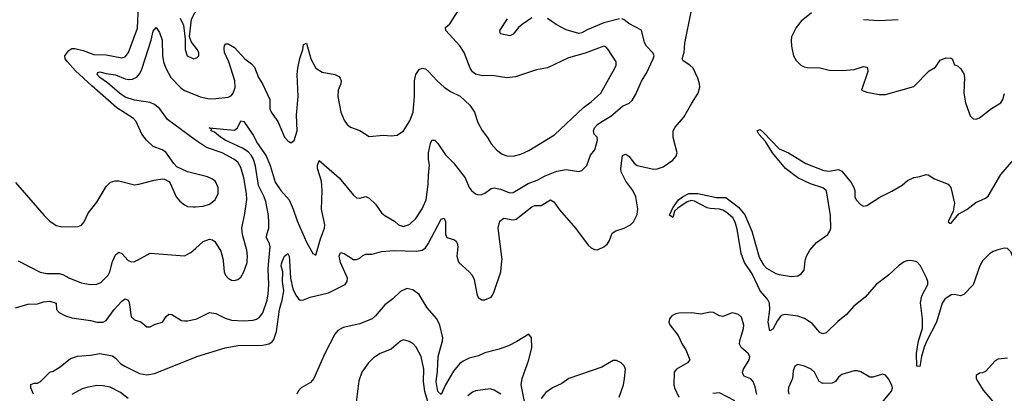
# Model space of a CAD drawing. Header units: inches. Extents: x 1694797 to 1849917, y 907313 to 1017959.
# Tile 407 of 656: x 1748877 to 1755169, y 989156 to 991540. Entities that reach past the tile are written whole.
import ezdxf

# ---------------------------------------------------------------- set-up
doc = ezdxf.new("R2010")
doc.units = ezdxf.units.IN
doc.header["$MEASUREMENT"] = 0
for name, color, linetype in [('B7948', 7, 'Continuous'), ('B7949', 7, 'Continuous'), ('B7958', 7, 'Continuous'), ('B7959', 7, 'Continuous')]:
    doc.layers.add(name, color=color, linetype=linetype)

msp = doc.modelspace()

# ---------------------------------------------------------------- linework, layer by layer
at = {"layer": 'B7948', "color": 5}
for points, elevation in [([(1748868, 990000), (1749008.2, 989928.2), (1749050, 989919.6), (1749130, 989921.1), (1749153.4, 989913.4), (1749190, 989891.4), (1749270, 989861.5), (1749330, 989850.4), (1749370, 989852.4), (1749396.6, 989863.4), (1749442, 989910), (1749453.3, 989930), (1749470, 989997.3), (1749471.3, 990000)], 660), ([(1749576.8, 990000), (1749590, 989995.3), (1749610, 989997), (1749616.9, 990000)], 660), ([(1748850, 989700.3), (1748930, 989725.2), (1748990, 989727.5), (1749030, 989739.8), (1749070, 989743.5), (1749110, 989730.4), (1749113.1, 989690), (1749130, 989670.3), (1749170, 989649), (1749210, 989637.7), (1749330, 989619.6), (1749370, 989608.9), (1749410, 989610.3), (1749430, 989620.3), (1749480.2, 989690), (1749530, 989743.9), (1749550, 989757.4), (1749570, 989750.4), (1749576, 989736), (1749590, 989642.8), (1749610, 989624.9), (1749651.9, 989611.9), (1749690, 989578.8), (1749710, 989579.1), (1749743.5, 989596.5), (1749790, 989610.4), (1749813.4, 989646.6), (1749830, 989660.3), (1749850, 989659.1), (1749910, 989620.3), (1749930, 989617.6), (1749950, 989617.6), (1750000, 989628.2)], 640), ([(1748966, 989150), (1748948, 989190), (1748949, 989211), (1748970, 989221), (1748990, 989221), (1749010, 989231), (1749070, 989290.8), (1749090, 989296), (1749135.5, 989324.5), (1749201.5, 989378.5), (1749247.5, 989392.5), (1749330, 989398.4), (1749389.7, 989410.3), (1749470, 989393.7), (1749490, 989380.3), (1749523.7, 989343.7), (1749548.5, 989328.5), (1749642, 989282), (1749690, 989274.3), (1749738.7, 989281.3), (1750000, 989386.4)], 620), ([(1749570, 989122.3), (1749520.4, 989160.4), (1749454.5, 989194.5), (1749410, 989203.6), (1749370, 989204.7), (1749307, 989193), (1749276.9, 989183.1), (1749210, 989147.7)], 620)]:
    msp.add_lwpolyline(points, dxfattribs=dict(at, elevation=elevation))
at = {"layer": 'B7949', "color": 5}
for points, elevation in [([(1750000, 990557), (1749949.8, 990569.8), (1749881.3, 990601.3), (1749861.3, 990621.3), (1749810, 990694.5), (1749788.4, 990708.4), (1749730, 990731.3), (1749688.2, 990770), (1749657.4, 990810), (1749620.4, 990890), (1749603.5, 990910), (1749497.2, 990977.2), (1749337.9, 991117.9), (1749234.3, 991214.3), (1749182.5, 991270), (1749167.7, 991290), (1749166.5, 991310), (1749190, 991344.4), (1749210, 991355.5), (1749230, 991355.6), (1749283.2, 991343.2), (1749350, 991318.6), (1749430, 991315.2), (1749530, 991296), (1749550, 991302), (1749573.3, 991330), (1749630, 991486.4), (1749636.5, 991630)], 680), ([(1750000, 991365.1), (1749975.6, 991395.6), (1749961.2, 991430), (1749976, 991544), (1749996.3, 991583.7), (1750000, 991588.6)], 680), ([(1749902.4, 991550), (1749924.4, 991504.4), (1749934.8, 991414.8), (1749935.5, 991350), (1749948.2, 991310), (1749990, 991290.8), (1750000, 991293.4)], 680), ([(1750000, 990771.2), (1749822.1, 990902.1), (1749772.4, 990970), (1749739.1, 990999.1), (1749711.2, 991011.2), (1749610, 991026.3), (1749550, 991045.1), (1749515, 991070), (1749437.7, 991137.7), (1749389.9, 991170), (1749372.1, 991190), (1749376.9, 991203.1), (1749390, 991206.9), (1749430, 991195.7), (1749490, 991188.4), (1749550, 991162.6), (1749570, 991158.4), (1749598.9, 991161.1), (1749625.8, 991174.2), (1749644.1, 991195.9), (1749656.8, 991223.2), (1749717.7, 991410), (1749730, 991466.8), (1749750, 991491), (1749770, 991457.6), (1749787.2, 991410), (1749789.5, 991310.5), (1749796.4, 991270), (1749811.3, 991230), (1749843.7, 991170), (1749906, 991106), (1749930, 991087.3), (1750000, 991059.5)], 660), ([(1748850, 990500.5), (1749033.4, 990290), (1749070, 990254), (1749110, 990226), (1749150, 990217.6), (1749250, 990220.4), (1749272.1, 990227.9), (1749290, 990250.7), (1749314.1, 990305.9), (1749370, 990376.4), (1749430, 990476.3), (1749457.4, 990502.6), (1749487.9, 990512.1), (1749510, 990512.2), (1749610, 990486.4), (1749638, 990490), (1749736.8, 990516.8), (1749790, 990524), (1749801.4, 990521.4), (1749830, 990506.8), (1749837.6, 990497.6), (1749877.6, 990410), (1749901.1, 990381.1), (1749930, 990358.4), (1749950, 990348.5), (1749985.9, 990345.9), (1750000, 990346.6)], 680), ([(1749616.9, 990000), (1749630, 990005.7), (1749711.2, 990048.8), (1749930, 990033.7), (1749970, 990054), (1750000, 990080.3)], 660), ([(1749471.3, 990000), (1749490, 990038.8), (1749510, 990057.3), (1749530, 990047.7), (1749570, 990002.4), (1749576.8, 990000)], 660)]:
    msp.add_lwpolyline(points, dxfattribs=dict(at, elevation=elevation))
at = {"layer": 'B7958', "color": 5}
for points, elevation in [([(1750000, 989386.4), (1750009, 989390), (1750190, 989446.5), (1750270, 989459.7), (1750430, 989463), (1750470, 989471.7), (1750490, 989484.7), (1750500.9, 989499.1), (1750518.9, 989550), (1750537.6, 989690), (1750555.3, 989750), (1750565.7, 989810), (1750555.9, 989870), (1750558.3, 989930), (1750548.3, 989970), (1750550, 989982.8), (1750557.2, 990000)], 620), ([(1750000, 989628.2), (1750010, 989630.3), (1750090, 989671.5), (1750130, 989664.2), (1750190, 989634.9), (1750230, 989622.2), (1750310, 989618.2), (1750370, 989622.9), (1750390.5, 989629.5), (1750410, 989642.3), (1750429.8, 989670), (1750458.8, 989750), (1750465.6, 989790), (1750469.9, 989850.1), (1750465.8, 989950), (1750469.8, 990000)], 640), ([(1750177.2, 990000), (1750183.6, 989930), (1750192.4, 989910), (1750210, 989890.4), (1750230, 989878.4), (1750250, 989875.8), (1750270, 989882), (1750290, 989897.1), (1750309.8, 989930.2), (1750329.8, 989990), (1750330.7, 990000)], 660), ([(1750600.9, 990000), (1750608.4, 989890), (1750622, 989822), (1750641.5, 989781.5), (1750658.6, 989758.6), (1750670, 989750.3), (1750690, 989752.6), (1750732.3, 989770), (1750850, 989796.2), (1750957.2, 989850), (1750970.8, 989870), (1750971.6, 989890), (1750926.9, 989990), (1750925, 990000)], 620), ([(1751679.5, 990000), (1751682.3, 989990), (1751750.3, 989930), (1751768.6, 989908.6), (1751781.3, 989881.3), (1751797.6, 989790), (1751807.7, 989767.7), (1751830, 989753), (1751850, 989752.4), (1751889.3, 989770), (1751897.6, 989782.4), (1751910, 989804.9), (1751952.7, 989930), (1751959, 990000)], 620), ([(1754546.8, 990000), (1754530, 989995), (1754492.1, 989970), (1754428.3, 989910), (1754350, 989849.9), (1754280.5, 989770), (1754208.6, 989711.4), (1754161.5, 989658.5), (1754106.2, 989613.8), (1754030, 989541.8), (1754010, 989535.3), (1753990, 989544.1), (1753941.3, 989601.3), (1753892.1, 989632.1), (1753850, 989647.6), (1753770, 989659), (1753750, 989654.5), (1753736.3, 989643.7), (1753719.2, 989620.8), (1753690, 989563.8), (1753670, 989555.1), (1753660.1, 989610), (1753671.7, 989690), (1753669, 989730), (1753655.4, 989755.4), (1753609.1, 989810), (1753557.6, 989917.6), (1753508.5, 989990), (1753504.7, 990000)], 580), ([(1753616.2, 990000), (1753630, 989974.6), (1753650, 989954.8), (1753710, 989920.2), (1753730, 989913.2), (1753810, 989900.7), (1753850, 989906), (1753870, 989918), (1753890, 989942), (1753897.4, 990000)], 580), ([(1755030.3, 990000), (1755030, 989999.7), (1755012.1, 989970), (1754970, 989848.3), (1754910, 989786.2), (1754890, 989778.4), (1754850, 989787), (1754830, 989784.1), (1754790, 989755.8), (1754771.8, 989730), (1754736.6, 989610), (1754673.9, 989490), (1754657.9, 989450), (1754639.8, 989390), (1754630, 989326.9), (1754610, 989329.6), (1754608.8, 989410), (1754621.3, 989490), (1754645.4, 989570), (1754645.4, 989630), (1754632.7, 989732.7), (1754642.5, 989777.5), (1754680.6, 989850), (1754680.1, 989870), (1754672.8, 989892.8), (1754632.7, 989970), (1754610, 989993.6), (1754583.2, 990000)], 580), ([(1752103.9, 989103.9), (1752081, 989210), (1752088.6, 989250), (1752130.9, 989370), (1752150, 989446.8), (1752148.7, 989508.7), (1752130, 989532.8), (1752054.7, 989485.3), (1752000.8, 989459.2), (1751942, 989438), (1751850, 989413.5), (1751810, 989394.3), (1751750, 989379.1), (1751710, 989361.4), (1751690, 989345), (1751650, 989296.8), (1751597.2, 989210), (1751570, 989148.3), (1751550, 989166.6), (1751538.2, 989230), (1751546.2, 989293.8), (1751550.3, 989390), (1751579.3, 989490), (1751580.7, 989510), (1751562.5, 989590), (1751542.4, 989630), (1751481.4, 989701.4), (1751430, 989785), (1751390, 989815.3), (1751350, 989824.6), (1751310, 989805.9), (1751261.6, 989758.4), (1751210, 989719.8), (1751150.5, 989649.5), (1751130, 989631.4), (1751050, 989599.6), (1750943.8, 989576.2), (1750910, 989555.3), (1750890, 989532.3), (1750826.8, 989410), (1750757, 989250), (1750734.6, 989225.4), (1750675.6, 989190), (1750655.7, 989170), (1750649, 989150)], 620), ([(1753587.8, 989147.8), (1753577.1, 989197.1), (1753563.7, 989230), (1753550, 989248), (1753505.8, 989265.8), (1753498.9, 989278.9), (1753496.7, 989290), (1753501.5, 989310), (1753537.7, 989370), (1753542.1, 989390), (1753531.3, 989410), (1753487.5, 989447.5), (1753477.7, 989470), (1753478.4, 989490), (1753502.2, 989570), (1753503.7, 989590), (1753490, 989640.7), (1753470, 989658), (1753450, 989665.1), (1753430, 989668.2), (1753370, 989646), (1753349.8, 989649.8), (1753310, 989671.3), (1753290, 989674.3), (1753230, 989661.4), (1753171.5, 989668.5), (1753090, 989667.6), (1753070, 989663.5), (1753044.9, 989650), (1753028.7, 989630), (1753026, 989610), (1753032.2, 989592.2), (1753084.8, 989524.8), (1753110.3, 989470), (1753133.2, 989433.2), (1753159.5, 989370), (1753144.9, 989350), (1753073.4, 989310), (1753058.4, 989290), (1753057, 989210), (1753061.6, 989190), (1753088.6, 989130)], 620), ([(1751506.5, 989030), (1751466.3, 989166.3), (1751458, 989230), (1751459.5, 989310), (1751441.8, 989390), (1751410.7, 989450.7), (1751390.8, 989470.8), (1751367, 989487), (1751330, 989496.9), (1751310, 989488), (1751250, 989436.3), (1751180.7, 989410), (1751138.7, 989381.3), (1751106, 989350), (1751064.4, 989290), (1751044.9, 989235.1), (1751017.7, 989030)], 640), ([(1752707, 989130), (1752735.4, 989210), (1752742.9, 989250), (1752748.2, 989310), (1752739, 989330), (1752719.8, 989350), (1752690, 989365), (1752670, 989365.6), (1752596.7, 989323.3), (1752387.2, 989250), (1752342.6, 989217.4), (1752282, 989190), (1752239.3, 989160.7), (1752210, 989122)], 620), ([(1754386.1, 989093.9), (1754449.2, 989170), (1754454.3, 989190), (1754450, 989207.3), (1754428.4, 989248.4), (1754410, 989271.5), (1754390, 989277.4), (1754330, 989258.9), (1754310, 989258.3), (1754252.4, 989292.4), (1754230, 989299.8), (1754210, 989298.2), (1754130, 989275.9), (1754110, 989258.2), (1754089.5, 989230.5), (1754070, 989220.2), (1754010, 989217.4), (1753985.2, 989230), (1753957, 989290), (1753934.8, 989310), (1753891.7, 989328.3), (1753850, 989339.1), (1753831.3, 989328.7), (1753820.2, 989299.8), (1753816.3, 989250), (1753790, 989191.8), (1753788.3, 989171.8), (1753792.8, 989150)], 620), ([(1755190, 989378.9), (1755130, 989373.5), (1755110, 989363.1), (1755050, 989294.7), (1755030, 989285.6), (1755010, 989284.2), (1754988.7, 989270), (1754988.8, 989250), (1755000.3, 989230), (1755034.7, 989174.7), (1755106.6, 989090)], 620), ([(1751951.6, 989150), (1751910, 989175.1), (1751883, 989183), (1751790, 989171.1), (1751770, 989163.1), (1751740.5, 989139.5)], 640), ([(1753447, 989107), (1753350, 989158.5), (1753306.5, 989153.5)], 640)]:
    msp.add_lwpolyline(points, dxfattribs=dict(at, elevation=elevation))
at = {"layer": 'B7959', "color": 5}
for points, elevation in [([(1750000, 991059.5), (1750030, 991047.6), (1750090, 991034.9), (1750130, 991036.1), (1750210, 991045.8), (1750230, 991055.6), (1750240.8, 991070), (1750253, 991107), (1750251, 991150), (1750214.5, 991270), (1750185.4, 991330), (1750183.3, 991356.7), (1750185.3, 991374.7), (1750194.2, 991385.8), (1750210, 991386.7), (1750250, 991361.7), (1750315.2, 991290), (1750359.1, 991259.1), (1750377.7, 991237.7), (1750403, 991170), (1750428.3, 991130), (1750474.9, 991030), (1750475.3, 990970), (1750483.1, 990950), (1750526.5, 990890), (1750570, 990790.7), (1750590, 990767.3), (1750610, 990754), (1750631.2, 990768.8), (1750651, 990830), (1750646.9, 990930), (1750657.3, 991050), (1750650.6, 991190), (1750654.3, 991230), (1750667.4, 991292.6), (1750686, 991350), (1750690, 991382), (1750709, 991391), (1750736.9, 991290), (1750770, 991230.3), (1750810, 991204), (1750890.2, 991190.2), (1750916.9, 991176.9), (1750926, 991166), (1750931.8, 991150), (1750930.3, 991130), (1750912.7, 991090), (1750909.2, 991050), (1750929.4, 990949.4), (1750950, 990898), (1750970, 990870.6), (1750990, 990853), (1751050, 990833), (1751110, 990793.4), (1751202, 990802), (1751250, 990799.3), (1751290, 990803), (1751330, 990830.4), (1751370, 990893.4), (1751391.2, 990950), (1751400.5, 991050), (1751399, 991150), (1751407.9, 991190), (1751430, 991222), (1751450, 991230.3), (1751470, 991226.7), (1751490.2, 991210.2), (1751544.4, 991150), (1751590, 991108.5), (1751630, 991082.4), (1751691.8, 991051.8), (1751753.8, 990993.8), (1751783.8, 990950), (1751804.4, 990884.4), (1751831.8, 990831.8), (1751867.4, 990787.4), (1751890, 990747.7), (1751923.8, 990710), (1751961.1, 990681.1), (1751990, 990671.4), (1752030, 990668.9), (1752078.6, 990681.4), (1752130, 990704.9), (1752295.2, 990804.8), (1752480.4, 990979.6), (1752530, 991014.9), (1752591.1, 991070), (1752680.5, 991230), (1752689.6, 991250), (1752689.6, 991270), (1752637.6, 991350), (1752624.4, 991364.4), (1752610, 991371), (1752490, 991326.5), (1752383.6, 991296.4), (1752250, 991233.3), (1752179.3, 991220.7), (1752045.4, 991174.6), (1751990, 991169.8), (1751910, 991181.2), (1751824.6, 991184.6), (1751790, 991192.3), (1751770, 991208), (1751755.3, 991230), (1751718.2, 991330), (1751690, 991372.3), (1751599.5, 991470), (1751597.2, 991490), (1751626.3, 991513.7), (1751690, 991612.9)], 660), ([(1751959, 990000), (1751959.9, 990010), (1751935.5, 990210), (1751946, 990254), (1751970, 990274.3), (1752030, 990261.6), (1752050, 990267.2), (1752150, 990345), (1752170, 990353.1), (1752210, 990354.6), (1752270, 990390.2), (1752290, 990378.3), (1752326.2, 990326.2), (1752429, 990209), (1752510, 990101.3), (1752530, 990083.1), (1752550, 990073.7), (1752570, 990072), (1752610, 990090.3), (1752633.3, 990110), (1752646, 990130), (1752663, 990177), (1752687, 990193), (1752740.9, 990210), (1752779.6, 990230), (1752799.7, 990250), (1752823, 990297), (1752826.6, 990333.4), (1752813.9, 990410), (1752794.7, 990450), (1752749.6, 990509.6), (1752721.2, 990570), (1752718, 990590), (1752730, 990674), (1752750, 990681.7), (1752770, 990668.9), (1752803.5, 990623.5), (1752822, 990610), (1752930, 990586.8), (1752951.5, 990588.5), (1752990, 990601.7), (1753050, 990642.4), (1753071.6, 990670), (1753077.6, 990690), (1753052.9, 990787.1), (1753054, 990830), (1753066, 990854), (1753121.1, 990918.9), (1753171.9, 991008.1), (1753213.3, 991070), (1753223.5, 991110), (1753222.2, 991130), (1753210, 991167.3), (1753179.8, 991230), (1753159.7, 991250), (1753117.3, 991277.2), (1753111.1, 991290), (1753122.5, 991330), (1753127.8, 991390), (1753168.4, 991590)], 620), ([(1753937.3, 991582.7), (1753870.2, 991530), (1753839.7, 991490), (1753810.3, 991430), (1753806.6, 991406.6), (1753808.4, 991370), (1753822.4, 991310), (1753838.7, 991278.7), (1753868, 991250), (1753890, 991238.7), (1753910, 991234.9), (1753990, 991233.4), (1754050, 991218), (1754134.8, 991214.8), (1754210, 991221.4), (1754270, 991241.7), (1754290, 991237.3), (1754295.4, 991230), (1754296.6, 991210), (1754257.3, 991090), (1754290, 991077.6), (1754370, 991063.1), (1754410, 991062), (1754590, 991113), (1754690, 991213.4), (1754730, 991237.3), (1754758.5, 991281.5), (1754795.8, 991295.8), (1754830, 991294.8), (1754836, 991290), (1754851.3, 991251.3), (1754870, 991244.7), (1754890, 991227.7), (1754910, 991194), (1754915.2, 991170), (1754910.2, 991070), (1754920.9, 991010), (1754950, 990927.3), (1754970, 990907.7), (1754990, 990905.5), (1755010, 990913), (1755087.6, 990972.4), (1755146.6, 991010), (1755159.6, 991030), (1755170.9, 991069.1)], 620), ([(1750469.8, 990000), (1750477, 990090), (1750473.9, 990110), (1750455, 990150), (1750455.8, 990170), (1750468.9, 990210), (1750470, 990246), (1750467.1, 990290), (1750450, 990380.5), (1750440.3, 990410), (1750402.6, 990482.6), (1750385, 990605), (1750370.7, 990650.7), (1750355.6, 990675.6), (1750336.1, 990696.1), (1750300.2, 990720.2), (1750191.1, 990770), (1750159.8, 990790), (1750122.5, 990822.5), (1750101.2, 990830), (1750102, 990842), (1750088.7, 990850), (1750250, 990834.9), (1750269.8, 990850.2), (1750290, 990893.4), (1750310, 990890.7), (1750370, 990803.7), (1750397.1, 990750), (1750451.5, 990671.5), (1750478.2, 990610), (1750510, 990504), (1750546.4, 990450), (1750598.1, 990390), (1750624.8, 990330), (1750650, 990255.5), (1750710, 990119.1), (1750750, 990046.8), (1750770, 990038), (1750798.6, 990141.4), (1750824.5, 990210), (1750827.2, 990230), (1750805.6, 990330), (1750809.8, 990450), (1750804.8, 990510), (1750779.1, 990590), (1750779.7, 990610), (1750790, 990641), (1750919.6, 990530), (1751010, 990419.3), (1751030, 990403), (1751050, 990400.7), (1751090, 990410.7), (1751110, 990400.7), (1751150, 990362.4), (1751190, 990308.2), (1751210, 990290.4), (1751273.2, 990253.2), (1751297.3, 990230), (1751330, 990219.5), (1751370, 990236), (1751408.3, 990271.7), (1751450, 990332.2), (1751474.7, 990390), (1751488.3, 990490), (1751488.9, 990550), (1751496.2, 990610), (1751489.3, 990650), (1751489.9, 990690.1), (1751501.3, 990750), (1751510, 990770.7), (1751530, 990770.4), (1751550, 990750.4), (1751597.1, 990677.1), (1751650, 990626.7), (1751724.2, 990530), (1751750.3, 990470), (1751764.9, 990450), (1751790, 990428.8), (1751810, 990422.6), (1751830, 990424.2), (1751850, 990433.4), (1751890, 990462.8), (1751910, 990466), (1751950, 990458.6), (1752010, 990434.2), (1752030, 990437.2), (1752126.3, 990493.7), (1752184.2, 990515.8), (1752235.7, 990544.3), (1752310, 990572.9), (1752370, 990584.2), (1752449.5, 990570.5), (1752470, 990577.3), (1752502, 990610), (1752525.7, 990674.3), (1752552.8, 990710), (1752569.7, 990770), (1752566.3, 990790), (1752548.7, 990810), (1752544.8, 990830), (1752549.9, 990850), (1752568.7, 990871.3), (1752590, 990886.6), (1752655.6, 990924.4), (1752730, 990989), (1752771.9, 991008.1), (1752790, 991024.4), (1752815, 991065), (1752850, 991148.2), (1752881.8, 991198.2), (1752926, 991290), (1752930.9, 991310), (1752925.9, 991325.9), (1752882, 991370), (1752870, 991395.3), (1752850, 991474), (1752770, 991515.4), (1752739.5, 991539.5), (1752725.2, 991545.2)], 640), ([(1752150, 991551.3), (1752088.8, 991510), (1752063.6, 991490), (1752030, 991446.6), (1752010, 991437.4), (1751949.3, 991450), (1751946, 991470), (1751995.2, 991544.8)], 640), ([(1752710, 991545.8), (1752610, 991520.6), (1752504, 991476), (1752470, 991455.6), (1752450, 991452.8), (1752370, 991474.6), (1752304.7, 991510), (1752250, 991546.9)], 640), ([(1754270, 991541.6), (1754370, 991534.4), (1754490, 991540.5)], 640), ([(1750000, 991293.4), (1750010, 991296), (1750021.2, 991310), (1750020.9, 991330), (1750012, 991350), (1750000, 991365.1)], 680), ([(1753897.4, 990000), (1753898.7, 990010), (1753904.7, 990030), (1753927.1, 990070), (1753970, 990118.2), (1754042, 990170), (1754054.8, 990190), (1754059.8, 990210), (1754058.6, 990290), (1754035.9, 990435.9), (1754030.8, 990450.8), (1754010, 990467.1), (1753930, 990493.1), (1753850.7, 990530), (1753769.9, 990590), (1753687.5, 990690), (1753643.2, 990763.2), (1753600.5, 990810), (1753589.5, 990830.5), (1753602, 990838), (1753610, 990839.1), (1753630, 990820.5), (1753730, 990716.1), (1753790, 990690.2), (1753901.8, 990621.8), (1754016.8, 990576.8), (1754050, 990573.7), (1754110, 990584.2), (1754130, 990573.1), (1754190, 990500.6), (1754208.2, 990470), (1754213.7, 990450), (1754214.4, 990410), (1754222, 990390), (1754250, 990360.3), (1754270, 990350.3), (1754290, 990354.7), (1754373.2, 990406.8), (1754450, 990444.5), (1754515.8, 990484.2), (1754550, 990514.5), (1754590, 990532.2), (1754630, 990538.3), (1754670, 990551.8), (1754682, 990550), (1754723.6, 990523.6), (1754810.5, 990490), (1754828.5, 990470), (1754851.3, 990370), (1754841.7, 990318.3), (1754811, 990250), (1754821.1, 990241.1), (1754830, 990241.6), (1754879.1, 990300.9), (1754930, 990328.8), (1754986.3, 990373.7), (1755050, 990401.1), (1755066.6, 990413.4), (1755147.6, 990552.4), (1755230, 990647)], 580), ([(1750330.7, 990000), (1750333.6, 990030), (1750328.6, 990070), (1750300.3, 990170), (1750295.6, 990210), (1750316.4, 990303.6), (1750327.6, 990392.4), (1750327.2, 990430), (1750310.4, 990530), (1750290, 990596.3), (1750270.6, 990630), (1750245.3, 990650), (1750170, 990689.3), (1750070, 990723.8), (1750006.4, 990766.4), (1750000, 990771.2)], 660), ([(1750000, 990346.6), (1750050, 990349.2), (1750090, 990362), (1750126.6, 990390), (1750145.1, 990430), (1750146, 990470), (1750127.8, 990507.8), (1750110, 990523), (1750077.4, 990537.4), (1750000, 990557)], 680), ([(1753504.7, 990000), (1753487.1, 990047.1), (1753463, 990203), (1753448.6, 990248.6), (1753434.9, 990274.9), (1753392.5, 990312.5), (1753370, 990325.2), (1753350, 990331.3), (1753290, 990334.7), (1753270, 990340.2), (1753190, 990382.7), (1753170, 990385.3), (1753141.9, 990378.2), (1753083.5, 990336.5), (1753062.4, 990317.6), (1753050, 990278), (1753030, 990292), (1753050, 990339.5), (1753086.9, 990390), (1753112.8, 990410), (1753152.7, 990430), (1753209.9, 990430.1), (1753330, 990406), (1753390, 990405.8), (1753470, 990343.9), (1753510, 990294.1), (1753554.9, 990190), (1753603.5, 990023.5), (1753616.2, 990000)], 580), ([(1750925, 990000), (1750919.3, 990030), (1750926.1, 990053.9), (1750950, 990047.6), (1751010, 990010.2), (1751030, 990009.3), (1751050, 990018.6), (1751070, 990035.8), (1751090, 990043.2), (1751130, 990042.6), (1751190, 990059.5), (1751270, 990067.2), (1751410, 990063.4), (1751450, 990069.5), (1751470, 990084.1), (1751487.3, 990110), (1751570, 990267.7), (1751590, 990273.4), (1751598.9, 990250), (1751598.5, 990170), (1751606, 990150), (1751654.6, 990134.6), (1751667.2, 990127.2), (1751673.7, 990113.7), (1751676.5, 990090), (1751671.3, 990030), (1751679.5, 990000)], 620), ([(1750000, 990080.3), (1750050, 990124.2), (1750090, 990138.7), (1750110, 990135.8), (1750124.2, 990124.2), (1750163, 990063), (1750175.8, 990015.8), (1750177.2, 990000)], 660), ([(1755233.4, 990000), (1755210, 990058.8), (1755190, 990079.4), (1755170, 990082), (1755128.1, 990071.9), (1755098.6, 990061.4), (1755073.6, 990046.4), (1755030.3, 990000)], 580), ([(1750557.2, 990000), (1750570, 990030.4), (1750590, 990047.7), (1750598.9, 990030), (1750600.9, 990000)], 620), ([(1754583.2, 990000), (1754570, 990003.2), (1754550, 990001), (1754546.8, 990000)], 580)]:
    msp.add_lwpolyline(points, dxfattribs=dict(at, elevation=elevation))

doc.saveas('drawing.dxf')
